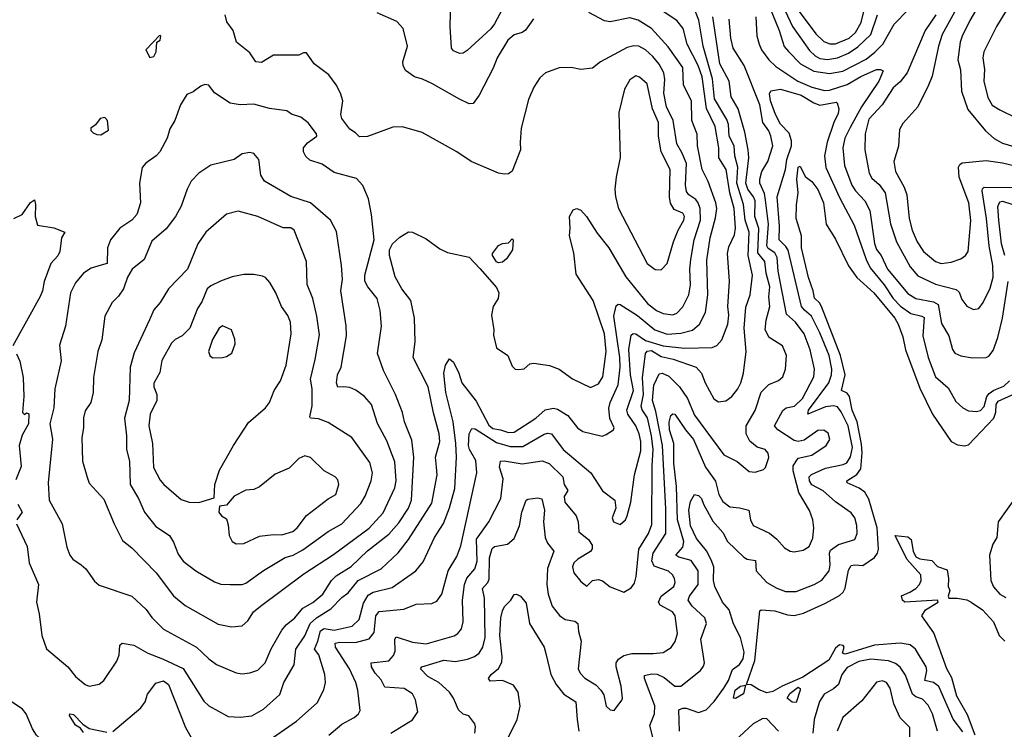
# Model space of a CAD drawing. Extents: x 1550320 to 1685906, y 509093 to 640511.
# Tile 403 of 532: x 1650540 to 1655567, y 572605 to 576230. Entities that reach past the tile are written whole.
import ezdxf

# ---------------------------------------------------------------- set-up
doc = ezdxf.new("R2010")
doc.units = 0

msp = doc.modelspace()

# ---------------------------------------------------------------- linework, layer by layer
at = {"layer": '0CON20XD'}
for points in [[(1655478.4, 576375), (1655390.9, 576225), (1655352, 576145), (1655342.2, 576115), (1655329.5, 576025), (1655343.6, 575973.6), (1655348.6, 575865), (1655381, 575771), (1655471.4, 575661.4), (1655515, 575623.8), (1655558.5, 575598.5), (1655615, 575582.6)], [(1653004.2, 576285.8), (1652965, 576209.2), (1652945, 576182.9), (1652825, 576072.5), (1652805, 576058), (1652785, 576057.5), (1652755, 576070), (1652744.3, 576085), (1652737.3, 576195), (1652740.6, 576335)], [(1654353.2, 576335), (1654416.9, 576175), (1654443, 576093), (1654465, 576067.5)], [(1654705.7, 576105.7), (1654775, 576134.8), (1654807.1, 576165), (1654836.7, 576215), (1654867.3, 576342.7)], [(1655348, 576335), (1655249.7, 576155), (1655231.1, 576095), (1655198.6, 575941.4), (1655180.6, 575895), (1655125.7, 575784.3), (1655049.7, 575700.3), (1655031.3, 575668.7), (1655026.1, 575583.9), (1655003.5, 575505), (1655012.3, 575455), (1655055.2, 575375.2), (1655068.8, 575335), (1655081.6, 575215), (1655097, 575155), (1655122.8, 575095), (1655155, 575046.2)], [(1655618.1, 576345), (1655526.7, 576195), (1655462, 576065), (1655456.7, 576035), (1655465.3, 575975.3), (1655462.6, 575915), (1655483, 575833), (1655505, 575793.8), (1655545, 575769.6), (1655628.3, 575728.3)], [(1652118.9, 572575), (1652185, 572631.2), (1652248, 572665), (1652270, 572685), (1652278.1, 572701.9), (1652266.9, 572805), (1652256.2, 572845), (1652223.4, 572913.4), (1652152.2, 573025), (1652151.1, 573045), (1652175, 573051.1), (1652255, 573049), (1652325, 573067.3), (1652349.5, 573100.5), (1652358, 573185), (1652375, 573206.3), (1652501.3, 573218.7), (1652565, 573243.8), (1652645, 573248.1), (1652669.6, 573260.4), (1652695, 573295.8), (1652727.6, 573415), (1652772, 573488), (1652793.1, 573543.1), (1652873.5, 573915), (1652868.4, 573978.4), (1652836, 574035), (1652831.7, 574055), (1652835.3, 574115), (1652847.6, 574142.4), (1652865, 574140.4), (1652975, 574069.8), (1653045, 574049.7), (1653109.4, 574050.6), (1653217.2, 574112.8), (1653235, 574118.1), (1653255, 574114.6), (1653315.6, 574035), (1653455.8, 573915.8), (1653515, 573824.2), (1653578, 573775), (1653582.9, 573735), (1653564.3, 573685), (1653571.2, 573665), (1653605, 573651.2), (1653633.8, 573675), (1653642, 573695), (1653660.9, 573765), (1653678.2, 573905), (1653711.5, 574028.5), (1653712.1, 574075), (1653702.5, 574115), (1653685.8, 574155), (1653645.6, 574215), (1653640.2, 574235), (1653673.6, 574335), (1653659.2, 574415), (1653650.2, 574545), (1653662, 574618), (1653673, 574627), (1653685, 574625.8), (1653735, 574591.5), (1653825, 574563.2), (1653935, 574551.2), (1654075.3, 574554.7), (1654099.4, 574565), (1654124.7, 574595.3), (1654154.8, 574675), (1654161.2, 574721.2), (1654155.7, 574765), (1654163.3, 574895), (1654153.1, 575035), (1654160.4, 575069.6), (1654189.9, 575130.1), (1654194.8, 575165.2), (1654187.6, 575265), (1654165.1, 575345), (1654146.5, 575465), (1654110.3, 575525), (1654110, 575575), (1654091, 575685), (1654046.1, 575776.1), (1654025, 575937.8), (1654004.1, 575995), (1653948.3, 576105), (1653927.8, 576185), (1653895, 576226.4), (1653815, 576278.4)], [(1652435, 572586.4), (1652546.2, 572653.8), (1652573.5, 572695), (1652560.4, 572755), (1652545, 572787.3), (1652503.5, 572813.5), (1652405, 572820), (1652385, 572858.5), (1652355, 572891.8), (1652336.4, 572925), (1652334.6, 572945.4), (1652424.2, 572955.8), (1652448.4, 572981.6), (1652456.7, 573005), (1652454.7, 573065.3), (1652461.8, 573078.2), (1652545, 573050.2), (1652615, 573041.8), (1652757.4, 573082.6), (1652777.8, 573095), (1652795, 573118.6), (1652804.7, 573155), (1652800, 573265), (1652811.4, 573345), (1652822.8, 573377.2), (1652863.3, 573425), (1652876.3, 573463.7), (1652873, 573577), (1652935.4, 573665), (1652995.8, 573785), (1653008.8, 573885), (1652989.2, 573945), (1652995, 573974.4), (1653013.8, 573976.2), (1653105, 573961.3), (1653207.3, 573977.3), (1653243, 573963), (1653313.2, 573895), (1653319.7, 573855), (1653339.1, 573825), (1653320.7, 573795), (1653323.1, 573765), (1653381.8, 573695), (1653390.8, 573665), (1653394.7, 573614.7), (1653444.6, 573575), (1653462, 573545), (1653462.4, 573527.6), (1653455, 573513.6), (1653388.9, 573475), (1653370, 573455), (1653362.5, 573435), (1653370, 573405), (1653405, 573360), (1653435, 573336.7), (1653464.3, 573365.7), (1653495, 573370), (1653515, 573364.3), (1653555, 573333.5), (1653625, 573306.2), (1653662.4, 573327.6), (1653678.3, 573351.7), (1653687.5, 573385), (1653701.7, 573525), (1653750.8, 573605), (1653767.8, 573652.2), (1653769.7, 573950.3), (1653773.8, 574035), (1653766.3, 574105), (1653745, 574196.2), (1653717.5, 574237.5), (1653712.4, 574255), (1653724.6, 574315), (1653720.3, 574399.7), (1653735.2, 574525), (1653744.1, 574535.9), (1653765, 574539.4), (1653815, 574509.7), (1653875.9, 574495.9), (1653994.4, 574455), (1654021.8, 574425), (1654040, 574375), (1654083.3, 574293.3), (1654108.4, 574278.4), (1654145, 574282.7), (1654176.5, 574305), (1654206.2, 574345), (1654222, 574375), (1654235.3, 574425), (1654248.4, 574535), (1654238.3, 574655), (1654247.8, 574762.2), (1654269.2, 574825), (1654281.3, 574925), (1654258.7, 575025), (1654263.7, 575145), (1654243.4, 575205), (1654235.4, 575285), (1654201.8, 575395), (1654205.8, 575475.8), (1654191.2, 575535), (1654187.3, 575585), (1654162.7, 575635), (1654158.3, 575695), (1654150.3, 575720.3), (1654087.6, 575825), (1654077.8, 575927.8), (1654029.6, 576095), (1654008, 576228), (1653981.6, 576291.6)], [(1654447.4, 576275), (1654485.2, 576195), (1654572, 576072), (1654601.2, 576045), (1654625, 576032.2), (1654665, 576027.2), (1654715, 576035.2), (1654771.5, 576058.5), (1654819.4, 576090.6), (1654885.4, 576154.6), (1654919.5, 576255)], [(1654465, 576067.5), (1654525.8, 576005), (1654595, 575966.2), (1654675, 575955.6), (1654743.1, 575966.9), (1654862.6, 576027.4), (1654906.6, 576063.4), (1654946.2, 576105), (1655005, 576207.1), (1655075, 576279)], [(1654509.5, 576285), (1654605, 576157.9), (1654645, 576118.1), (1654676.5, 576106.5), (1654705.7, 576105.7)], [(1651725, 572674.7), (1651785, 572708.2), (1651867.7, 572782.3), (1651888.9, 572845), (1651940.9, 572935), (1651950.2, 573015), (1651995, 573082.9), (1652023.7, 573146.3), (1652055.8, 573174.2), (1652129.3, 573220.7), (1652185, 573279.2), (1652216.9, 573303.1), (1652268, 573365), (1652384.8, 573425.2), (1652472.6, 573507.4), (1652525.5, 573574.5), (1652645, 573760), (1652671.1, 573905), (1652668.5, 573945), (1652663.3, 573995), (1652684.6, 574075), (1652680.8, 574115), (1652651.9, 574221.9), (1652625.2, 574355.2), (1652548.3, 574505), (1652559.4, 574585), (1652556.4, 574705), (1652537.8, 574795), (1652490.9, 574855), (1652456.4, 574916.4), (1652428.2, 575025), (1652427.5, 575055), (1652442.7, 575085), (1652481.5, 575118.5), (1652525, 575145.7), (1652545, 575144.3), (1652615, 575110), (1652685, 575058.6), (1652725, 575041.4), (1652835, 575016.7), (1652889.2, 574959.2), (1652975, 574862.5), (1652986.7, 574835), (1652983.3, 574805), (1652956.7, 574765), (1652949.3, 574720.7), (1652960, 574645), (1652958.3, 574618.3), (1652974.3, 574554.3), (1653032.5, 574515), (1653055, 574460), (1653070, 574445), (1653085, 574442.5), (1653115, 574446.7), (1653145, 574471.2), (1653164.2, 574475.8), (1653245, 574464.3), (1653295, 574444.3), (1653362.5, 574395), (1653455, 574350.9), (1653495, 574369.2), (1653516.7, 574405), (1653534.2, 574534.2), (1653525.9, 574625), (1653468, 574795), (1653380.8, 574930.8), (1653368.4, 575038.4), (1653346.9, 575125), (1653351.2, 575165), (1653347.5, 575225), (1653365, 575258.8), (1653385, 575266.2), (1653405, 575256.2), (1653434.3, 575224.3), (1653489.2, 575139.2), (1653547.3, 575065), (1653635, 574916.8), (1653745, 574779.6), (1653791.5, 574745), (1653825, 574729.7), (1653875, 574723.1), (1653895, 574730), (1653925, 574763.3), (1653956, 574824), (1653964.4, 574875), (1653961.1, 574955), (1653966.9, 575005), (1653983.9, 575105), (1654016.2, 575205), (1654013.5, 575265), (1654004.8, 575294.8), (1653991.9, 575311.9), (1653955.7, 575335.7), (1653945, 575352.9), (1653940, 575385), (1653944.4, 575495), (1653921.2, 575551.2), (1653894.8, 575595), (1653876.3, 575715), (1653842.7, 575785), (1653829.3, 575855), (1653834, 575925), (1653828.5, 575958.5), (1653805, 576002.5), (1653772.6, 576042.6), (1653735, 576075.4), (1653701.2, 576095), (1653675, 576096.8), (1653642.2, 576087.8), (1653505.8, 576014.2), (1653465, 575982), (1653405, 575976), (1653355, 575985.8), (1653295, 575984.2), (1653225, 575959.2), (1653195, 575932), (1653164.6, 575885.4), (1653137.9, 575822.1), (1653100, 575675), (1653096, 575605), (1653096.7, 575565), (1653053.6, 575456.4), (1653035, 575442.5), (1653015, 575440), (1652985, 575446.7), (1652845.5, 575505.5), (1652771.2, 575555), (1652595, 575653.3), (1652495, 575682.5), (1652445, 575680), (1652315, 575633.3), (1652275, 575630.8), (1652255, 575652.5), (1652225, 575670.8), (1652184.1, 575725), (1652179.7, 575745), (1652190, 575815), (1652177.9, 575855), (1652156.4, 575896.4), (1652117.6, 575947.6), (1652043.1, 576005), (1652005, 576061.2), (1651989.5, 576060.5), (1651965, 576048), (1651835, 576047.8), (1651775, 576011.5), (1651745, 576014.3), (1651715, 576060), (1651646.9, 576115), (1651629.1, 576175), (1651598, 576218), (1651589.5, 576255)], [(1651790.8, 572535), (1651953.7, 572646.4), (1652059.5, 572740.5), (1652093.3, 572806.7), (1652101.2, 572845), (1652097.7, 572885), (1652066.7, 572985), (1652045.3, 573015), (1652062.2, 573055), (1652075, 573108.2), (1652095, 573120.9), (1652145, 573110.9), (1652237.2, 573132.8), (1652273.1, 573166.9), (1652295, 573250), (1652319, 573291), (1652345, 573305.3), (1652441.2, 573328.8), (1652538.3, 573398.3), (1652562.2, 573415), (1652599.7, 573460.3), (1652657.7, 573585), (1652703.8, 573656.2), (1652735, 573735.7), (1652762.2, 573835), (1652770.9, 573995), (1652767.4, 574065), (1652752.6, 574175), (1652715.7, 574325), (1652706.2, 574425), (1652714.5, 574465.5), (1652735, 574497.5), (1652755, 574480.8), (1652782.1, 574425), (1652797.5, 574375), (1652871.4, 574281.4), (1652935, 574158.8), (1652955, 574141.9), (1652995, 574134.8), (1653035, 574122.1), (1653065, 574123.5), (1653174.4, 574195), (1653222.9, 574237.1), (1653265, 574245.3), (1653285, 574241.3), (1653338.8, 574208.8), (1653387.5, 574145), (1653415, 574126.2), (1653513.2, 574103.2), (1653535, 574111.4), (1653571.2, 574135), (1653575.7, 574145), (1653552.7, 574192.7), (1653548.1, 574245), (1653555.3, 574275), (1653595.2, 574364.8), (1653605.4, 574454.6), (1653603.7, 574505), (1653574.1, 574715), (1653585, 574768.8), (1653595, 574777.5), (1653605, 574775.6), (1653695, 574718.4), (1653782.5, 574645), (1653845, 574622.9), (1653915, 574629.2), (1653975, 574644.7), (1654010, 574675), (1654040.9, 574735), (1654054.2, 574825), (1654047.8, 575002.2), (1654065.2, 575115), (1654092.6, 575217.4), (1654099.2, 575265), (1654094.7, 575295), (1654055, 575402.9), (1654024.4, 575465), (1654000.7, 575585), (1653998.2, 575645), (1653971.2, 575715), (1653970.7, 575815), (1653929.7, 575895), (1653925.2, 575985), (1653851.3, 576091.3), (1653765.2, 576185.2), (1653697.7, 576227.7), (1653655, 576239.2), (1653555, 576218.2), (1653525, 576223.5), (1653446.5, 576266.5)], [(1653163.3, 576235), (1653123.1, 576176.9), (1653105.3, 576164.7), (1653065, 576152.7), (1653032, 576125), (1652978.2, 576035), (1652957.8, 575982.3), (1652885.3, 575844.7), (1652855, 575801.4), (1652835, 575800), (1652785, 575823.3), (1652644.5, 575904.5), (1652596.7, 575926.7), (1652555, 575937.3), (1652509.9, 575969.9), (1652497.5, 575995), (1652496.4, 576015), (1652520, 576095), (1652497.9, 576185), (1652465, 576220), (1652365.6, 576265.6)], [(1652864.3, 572585), (1652868, 572618), (1652863.6, 572633.6), (1652833.8, 572673.8), (1652805, 572682.9), (1652780.5, 572705), (1652755.4, 572765), (1652734.7, 572795), (1652679.7, 572845), (1652623.2, 572875), (1652586, 572915), (1652592.5, 572925), (1652705, 572958), (1652765, 572950.8), (1652825.6, 572964.4), (1652862.6, 572977.4), (1652885.5, 572995), (1652905.3, 573025), (1652916, 573075), (1652913.1, 573275), (1652902.2, 573325), (1652930.6, 573355), (1652937.3, 573372.7), (1652938.3, 573481.7), (1652951.6, 573528.4), (1652965, 573539.6), (1653029.9, 573550.1), (1653065, 573580), (1653091.8, 573645), (1653104.5, 573715), (1653125.8, 573775), (1653135, 573781.1), (1653185, 573787.5), (1653205, 573782), (1653220.2, 573725), (1653214.7, 573665), (1653223.7, 573585), (1653235, 573556.5), (1653267.7, 573515), (1653234.1, 573425.9), (1653231.4, 573345), (1653238.4, 573295), (1653258.8, 573235), (1653296, 573186), (1653325, 573166.4), (1653375, 573157.5), (1653389.5, 573145), (1653392.7, 573105), (1653406.5, 573055), (1653391.1, 572915), (1653401.7, 572891.7), (1653426.1, 572866.1), (1653481.7, 572831.7), (1653507.5, 572805), (1653522.1, 572782.1), (1653535, 572723.3), (1653555, 572704), (1653575, 572701.2), (1653615, 572753.8), (1653616.9, 572765), (1653611.5, 572825), (1653585.4, 572925), (1653585.5, 572945), (1653596.6, 572963.4), (1653625, 572983.1), (1653665, 572992.5), (1653775, 572991.9), (1653825, 572998), (1653866.7, 573023.3), (1653886.6, 573053.4), (1653897.7, 573095), (1653886.7, 573185), (1653872.5, 573205), (1653809.6, 573239.6), (1653800.7, 573255), (1653815, 573286.1), (1653880, 573335), (1653886.9, 573355), (1653883.8, 573375), (1653872.7, 573395), (1653852.3, 573412.3), (1653779.4, 573439.4), (1653766.7, 573465), (1653774.8, 573505), (1653839.7, 573605), (1653838.5, 573731.5), (1653822.4, 574055), (1653788.1, 574228.1), (1653771.2, 574285), (1653777.6, 574362.4), (1653805, 574420.6), (1653820, 574425), (1653855, 574409.6), (1653908.4, 574355), (1653949.5, 574295), (1653985, 574209.2), (1654135, 574006.9), (1654203.6, 573973.6), (1654265, 573922), (1654295, 573919.4), (1654338.3, 573931.7), (1654347.9, 573942.1), (1654365.6, 573994.4), (1654362, 574015), (1654346.2, 574035), (1654305, 574047.1), (1654267.3, 574077.3), (1654248.5, 574115), (1654249.6, 574155), (1654295, 574232.9), (1654325, 574326.9), (1654365, 574366.9), (1654415, 574387.1), (1654436.2, 574405), (1654449.5, 574445), (1654454.5, 574514.5), (1654433.9, 574563.9), (1654366.9, 574606.9), (1654346.8, 574645), (1654350.5, 574695), (1654369.5, 574765), (1654365.6, 574815), (1654370.7, 574865), (1654351.5, 574935), (1654343.8, 574995), (1654309.2, 575039.2), (1654313.9, 575163.9), (1654293.3, 575225), (1654294.8, 575305), (1654287.1, 575325), (1654257.3, 575365), (1654247.4, 575395), (1654263.4, 575525), (1654258.6, 575565), (1654241.7, 575655), (1654207.5, 575775), (1654173.1, 575835), (1654162.2, 575915), (1654114.1, 576005), (1654078.8, 576245)], [(1653939.7, 574135), (1653981, 574085), (1654041, 573945), (1654093.3, 573873.3), (1654109.4, 573805), (1654129.5, 573769.5), (1654165, 573741.5), (1654215, 573737.3), (1654262.5, 573725), (1654270.8, 573675), (1654285, 573646), (1654367.8, 573607.8), (1654406.1, 573576.1), (1654445, 573531.4), (1654474.5, 573514.5), (1654495, 573511.5), (1654539.8, 573520.2), (1654570.3, 573539.7), (1654588.7, 573581.3), (1654594.7, 573635), (1654589.7, 573675), (1654573.3, 573723.3), (1654518.2, 573815), (1654488.3, 573925), (1654489.7, 573950.3), (1654515, 573989.6), (1654585, 574005.5), (1654657.8, 574055), (1654675.5, 574085), (1654667.4, 574117.4), (1654645, 574133.5), (1654615, 574131.2), (1654545, 574082.7), (1654515, 574074.5), (1654495, 574080), (1654410.9, 574135), (1654393.8, 574155), (1654435.6, 574234.4), (1654453.5, 574246.5), (1654496.4, 574255), (1654537.5, 574295), (1654594.7, 574405), (1654598.6, 574445), (1654576.6, 574543.4), (1654545.2, 574625.2), (1654500.3, 574685), (1654455.3, 574725), (1654413.2, 574945), (1654407, 575015), (1654395, 575038.6), (1654361.7, 575061.7), (1654353.9, 575073.9), (1654363.1, 575185), (1654347.9, 575307.9), (1654342.8, 575342.8), (1654319.5, 575395), (1654319, 575415), (1654328.8, 575455), (1654360, 575505), (1654384.5, 575585), (1654375.3, 575635), (1654365, 575661.5), (1654334.3, 575704.3), (1654319.5, 575795), (1654238.9, 575995), (1654182.6, 576085), (1654170.9, 576135), (1654162.9, 576232.9)], [(1654298, 576245), (1654303.5, 576146.5), (1654315, 576104), (1654327.1, 576075), (1654365, 576025.3), (1654401.2, 575991.2), (1654513.1, 575915), (1654585, 575884.8), (1654648.5, 575868.5), (1654675, 575870.5), (1654765, 575898.1), (1654835, 575939.9), (1654915, 575975.6), (1654935.7, 575975.7), (1654948.1, 575968.1), (1654927.3, 575915), (1654837.3, 575785), (1654780.2, 575679.8), (1654753.3, 575625), (1654743.4, 575575), (1654750.8, 575485), (1654789, 575385), (1654806.7, 575355), (1654855, 575304.5), (1654880.5, 575255), (1654905, 575086.2), (1654915, 575056.2), (1654938.2, 575025), (1654971.1, 574955), (1655075, 574830.6), (1655115, 574805.2), (1655205, 574787.9), (1655230, 574775), (1655247.2, 574677.2), (1655283.8, 574615), (1655302.5, 574545), (1655315, 574527.1), (1655345, 574512.7), (1655405, 574502.9), (1655475, 574504), (1655488.3, 574511.7), (1655510.3, 574539.7), (1655533.6, 574606.4), (1655557.1, 574705), (1655586.6, 574893.4)], [(1655217.1, 576255), (1655163.1, 576175), (1655071.1, 575958.9), (1655035, 575913.2), (1654999.1, 575880.9), (1654943.1, 575795), (1654875, 575722.1), (1654856.8, 575646.8), (1654854.5, 575565), (1654876.6, 575446.6), (1654890.2, 575420.2), (1654927.7, 575387.7), (1654958.4, 575345), (1654986.5, 575186.5), (1655016.7, 575095), (1655086.7, 574966.7), (1655125, 574920.8), (1655215, 574879.4), (1655321.8, 574851.8), (1655337.3, 574837.3), (1655350, 574800), (1655376.6, 574766.6), (1655410.3, 574750.3), (1655437.5, 574755), (1655460, 574785), (1655495, 574858.1), (1655510.7, 574915), (1655509.1, 574975), (1655489.7, 575075), (1655476, 575214), (1655454.7, 575355), (1655455, 575365.8), (1655464.2, 575375), (1655725, 575372.2)], [(1651205, 576037.5), (1651225, 576042.5), (1651237.5, 576065), (1651240, 576115), (1651257.5, 576125), (1651260, 576145), (1651255, 576150), (1651183.3, 576075), (1651205, 576037.5)], [(1653815, 574952.2), (1653845.3, 574985), (1653878.9, 575095), (1653902.5, 575155), (1653931.6, 575205), (1653934.7, 575225), (1653925, 575240.9), (1653881.1, 575261.1), (1653862.4, 575292.4), (1653857.8, 575325), (1653861.1, 575465), (1653815.8, 575555), (1653801, 575635), (1653801.1, 575705), (1653771.6, 575775), (1653742.9, 575902.9), (1653705, 575936.7), (1653685, 575943.5), (1653655, 575923.1), (1653628.5, 575875), (1653599.2, 575755), (1653606.3, 575526.3), (1653585.5, 575425), (1653578.9, 575365), (1653582.2, 575325), (1653597.5, 575265), (1653744.4, 574985), (1653783.9, 574953.9), (1653815, 574952.2)], [(1651675, 572889.2), (1651715, 572894.2), (1651755, 572907.5), (1651792.7, 572945), (1651823.8, 573016.2), (1651878.4, 573111.6), (1651901, 573139), (1651945, 573175.4), (1651986.2, 573223.8), (1652037.4, 573252.6), (1652087.7, 573295), (1652132.7, 573365), (1652155, 573388.9), (1652232.7, 573437.3), (1652315, 573516.4), (1652425, 573602), (1652475, 573660.4), (1652524.7, 573735), (1652540, 573775), (1652551.6, 573995), (1652541.8, 574081.8), (1652504.6, 574175), (1652493.9, 574223.9), (1652458.9, 574315), (1652397.5, 574437.5), (1652366.7, 574525), (1652386.5, 574665), (1652381.2, 574745), (1652364.7, 574805), (1652316.7, 574865), (1652302.2, 574895), (1652302.7, 574925), (1652349.2, 575105), (1652336.2, 575235), (1652320.6, 575315), (1652292.7, 575382.7), (1652259.4, 575419.4), (1652145, 575449.4), (1652085, 575492.2), (1652021.5, 575511.5), (1652000.6, 575530.6), (1651988.6, 575555), (1651989.2, 575575), (1652008.7, 575601.3), (1652056.7, 575635), (1652056.1, 575646.1), (1652013, 575703), (1651975, 575731.2), (1651927, 575747), (1651904.2, 575764.2), (1651815, 575775.8), (1651735, 575797.8), (1651665, 575794.3), (1651615, 575804), (1651535, 575856.7), (1651505, 575896.2), (1651485, 575898.8), (1651465, 575890), (1651425, 575860.8), (1651393, 575847), (1651361.2, 575795), (1651332, 575715), (1651307.2, 575672.8), (1651292.5, 575625), (1651254.7, 575555.3), (1651236.9, 575535), (1651183.6, 575496.4), (1651165.7, 575474.3), (1651151.9, 575395), (1651157.1, 575295), (1651138.1, 575235), (1651113.1, 575205), (1651051.4, 575165), (1651004.4, 575105), (1650988.2, 575065), (1650986.9, 574985), (1650955.5, 574975.5), (1650905, 574960.9), (1650865, 574934.6), (1650824.6, 574885), (1650798.5, 574835), (1650773.8, 574665), (1650742.8, 574567.3), (1650751.8, 574488.2), (1650718.6, 574345), (1650715, 574247.5), (1650694.4, 574165), (1650706.6, 574086.6), (1650686, 573865), (1650690, 573775), (1650757.1, 573655), (1650781.4, 573535), (1650795.5, 573495.5), (1650812, 573475), (1650853.8, 573445), (1650878, 573425), (1650922.1, 573362.1), (1650945, 573341.2), (1651112, 573285), (1651185, 573217.8), (1651215, 573176.7), (1651275, 573116.5), (1651441.9, 573025), (1651505.7, 572965), (1651545, 572936.7), (1651645, 572894.3), (1651675, 572889.2)], [(1653909.2, 572595), (1653905.7, 572705), (1653925, 572713.3), (1653942.9, 572712.9), (1654005, 572690.4), (1654045, 572705.4), (1654085, 572747.6), (1654135, 572815.8), (1654159.5, 572855), (1654180, 572910), (1654215, 572936.6), (1654234, 572965), (1654238.7, 572998.7), (1654220, 573075), (1654184.4, 573144.4), (1654161.5, 573215), (1654128, 573255), (1654089.1, 573335), (1654083.1, 573365), (1654083.3, 573435), (1654070.6, 573470.6), (1654046.2, 573516.2), (1653995, 573579.5), (1653964.1, 573645), (1653956.7, 573725), (1653965, 573768.8), (1653985, 573803.8), (1654005, 573799.4), (1654021.2, 573785), (1654030.7, 573755), (1654078.5, 573668.5), (1654129.9, 573609.9), (1654153.8, 573565), (1654236.8, 573485), (1654255, 573474.8), (1654296.7, 573466.7), (1654300.8, 573415), (1654353.9, 573355), (1654405, 573326.2), (1654449.5, 573309.5), (1654505, 573309.6), (1654597.1, 573345), (1654635, 573367.7), (1654672.2, 573415), (1654677.4, 573445), (1654674.7, 573505), (1654680.2, 573519.8), (1654721, 573549), (1654803.3, 573575), (1654815.3, 573605), (1654815, 573646.7), (1654804.5, 573685), (1654785, 573711.1), (1654705, 573767.3), (1654642.8, 573822.8), (1654585, 573854.3), (1654572.5, 573875), (1654571.1, 573895), (1654582.9, 573907.1), (1654655, 573938.4), (1654745, 573957.5), (1654763.2, 573966.8), (1654782.4, 573997.6), (1654792.8, 574045), (1654769.7, 574155), (1654735, 574226.9), (1654715, 574252.4), (1654695, 574256.9), (1654655, 574252.5), (1654564, 574215), (1654568, 574235), (1654671.5, 574375), (1654684.4, 574415), (1654686.6, 574445), (1654673.1, 574515), (1654625, 574630.8), (1654583, 574715), (1654546.4, 574746.4), (1654530.8, 574765), (1654462.9, 575053), (1654452.1, 575072.1), (1654417, 575105), (1654418.6, 575175), (1654408, 575325), (1654449.7, 575465), (1654456, 575515), (1654481, 575585), (1654480.2, 575610.2), (1654469.5, 575649.5), (1654425, 575696.1), (1654398.9, 575745), (1654372.9, 575815), (1654368.1, 575851.9), (1654375, 575866.7), (1654424.4, 575875.6), (1654530.4, 575845), (1654595, 575804.8), (1654625, 575792.9), (1654708.2, 575808.2), (1654714.3, 575804.3), (1654721.4, 575775), (1654718.9, 575751.1), (1654696.1, 575703.9), (1654662.7, 575605), (1654648.7, 575535), (1654656.6, 575475), (1654725, 575322.2), (1654801.1, 575181.1), (1654862, 575005), (1654882.2, 574962.2), (1654954.2, 574875.8), (1655000, 574805), (1655036.9, 574766.9), (1655089.4, 574729.4), (1655146.2, 574716.1), (1655158.1, 574708.1), (1655150.5, 574615), (1655178.1, 574505), (1655215.7, 574405.7), (1655280.1, 574350.1), (1655320.2, 574280.2), (1655355, 574247.1), (1655385, 574232.2), (1655425, 574228.9), (1655445, 574234.5), (1655465, 574253.5), (1655478.4, 574305), (1655489.1, 574320.9), (1655513.1, 574336.9), (1655565, 574357.3), (1655593, 574385)], [(1650955, 575642.5), (1650992.5, 575665), (1650987.5, 575715), (1650975, 575730), (1650950, 575725), (1650926.4, 575693.6), (1650903.3, 575675), (1650903.9, 575663.9), (1650915, 575652.5), (1650933, 575643), (1650955, 575642.5)], [(1651621.7, 573128.3), (1651675, 573134.4), (1651705, 573159.4), (1651734.4, 573205), (1651768.9, 573235), (1651990.9, 573399.1), (1652141.5, 573498.5), (1652325, 573633.2), (1652395, 573711.8), (1652455, 573839.2), (1652462.2, 573875), (1652455, 573971.2), (1652415, 574078.6), (1652367.1, 574167.1), (1652336.8, 574265), (1652300.6, 574305), (1652256.7, 574336.7), (1652225, 574351.3), (1652194.7, 574355.3), (1652165, 574353.3), (1652156.8, 574375), (1652162.1, 574415), (1652180.6, 574455), (1652208.5, 574615), (1652206.5, 574666.5), (1652180.4, 574845), (1652187.8, 574905), (1652183.5, 574975), (1652157.9, 575147.9), (1652127.5, 575205), (1652025, 575294.4), (1651925, 575326.1), (1651789.4, 575405), (1651771.8, 575435), (1651760.6, 575515), (1651735, 575545.6), (1651715, 575550.6), (1651675, 575544.4), (1651635, 575515.7), (1651515, 575487.5), (1651484.4, 575465.6), (1651455, 575446), (1651415.8, 575405), (1651394.3, 575365), (1651365, 575278), (1651334.7, 575225.3), (1651288.3, 575161.7), (1651215, 575098.6), (1651175.7, 575004.3), (1651113.5, 574955), (1651090, 574915), (1651069.1, 574855), (1651045, 574818), (1651012.9, 574785), (1650975, 574716.2), (1650958.5, 574595), (1650939.5, 574535), (1650917.4, 574402.6), (1650914.5, 574325), (1650902.5, 574275), (1650875, 574232.5), (1650866.1, 574196.1), (1650865.7, 574145), (1650856.4, 574095), (1650860, 573975), (1650882.2, 573897.8), (1650895, 573862), (1650970, 573780), (1651021.5, 573655), (1651065, 573570), (1651111.7, 573531.7), (1651236.7, 573405), (1651325, 573287.5), (1651385, 573238.5), (1651552.6, 573142.6), (1651621.7, 573128.3)], [(1654506.4, 575283.6), (1654514.3, 575345), (1654508, 575415), (1654515, 575476.7), (1654525, 575481.2), (1654549.7, 575429.7), (1654585, 575403.8), (1654615, 575362.9), (1654644.1, 575294.1), (1654657.3, 575185), (1654705, 575109.2), (1654771.8, 574971.8), (1654813.7, 574913.7), (1654901, 574835), (1655007.8, 574705), (1655025.8, 574675), (1655049.4, 574609.4), (1655063.4, 574543.4), (1655135, 574346.9), (1655200, 574215), (1655295, 574074.5), (1655328.1, 574058.1), (1655363.9, 574053.9), (1655385, 574058.8), (1655513.9, 574195), (1655523.6, 574225), (1655524.9, 574265), (1655535, 574281.9), (1655606.6, 574313.4)], [(1655155, 575046.2), (1655215, 574995.4), (1655245, 574985.3), (1655295, 574991.2), (1655345, 575008.5), (1655369.2, 575025), (1655381.9, 575045), (1655396.3, 575203.7), (1655385.7, 575295), (1655336.2, 575425), (1655333.1, 575476.9), (1655339.3, 575490.7), (1655351.5, 575498.5), (1655475, 575510.3), (1655558.6, 575498.6), (1655671.2, 575471.2)], [(1650510, 575215), (1650552.5, 575235), (1650595, 575296.7), (1650615, 575310), (1650620.8, 575285), (1650619.2, 575225), (1650630.7, 575180.7), (1650715, 575166.7), (1650770, 575145), (1650753.9, 575116.1), (1650745.7, 575045), (1650735, 575024), (1650698.6, 574985), (1650665, 574892.5), (1650656.9, 574845), (1650645, 574816.2), (1650504.4, 574564.4)], [(1655355, 572592.2), (1655306.4, 572656.4), (1655233.3, 572823.3), (1655205.6, 572845), (1655161.9, 572855), (1655172.2, 572905), (1655168.9, 572925), (1655113.5, 573015), (1655087, 573037), (1655035, 573044.7), (1654905, 573035.2), (1654755, 572989.2), (1654741.2, 572995), (1654749.2, 573025), (1654745, 573033.3), (1654725, 573037.5), (1654705, 573019.4), (1654671.8, 572958.2), (1654538, 572872), (1654433.1, 572825), (1654385, 572798.9), (1654355, 572791.2), (1654315, 572806.7), (1654275, 572833.2), (1654250, 572835), (1654294.1, 572955.9), (1654318.8, 573211.2), (1654325, 573216), (1654395, 573211.1), (1654460.4, 573190.4), (1654495, 573186.6), (1654542, 573198), (1654655, 573249.4), (1654725, 573288.6), (1654745, 573306.2), (1654754.1, 573325.9), (1654771.3, 573418.7), (1654785, 573442.2), (1654803.9, 573446.1), (1654845, 573441.2), (1654905, 573482.7), (1654919.7, 573505), (1654924, 573525), (1654918.1, 573635), (1654875, 573780), (1654855, 573816.8), (1654826.6, 573836.6), (1654765.5, 573865), (1654763.3, 573875), (1654814, 573906), (1654834, 573935), (1654842, 574018), (1654838.5, 574061.5), (1654816.6, 574175), (1654790.4, 574235), (1654775.9, 574305), (1654765, 574321.6), (1654736.4, 574336.4), (1654754, 574415), (1654731.3, 574515), (1654634.1, 574764.1), (1654623.7, 574783.7), (1654597.2, 574807.2), (1654591, 574845), (1654566.7, 574913.3), (1654531.7, 575065), (1654532.2, 575125), (1654503.8, 575215), (1654506.4, 575283.6)], [(1655569.6, 575025), (1655552, 575085), (1655539, 575205), (1655534.4, 575275), (1655545, 575300), (1655557.8, 575302.2), (1655605, 575287.9)], [(1651615, 573344.4), (1651675, 573345.7), (1651695, 573352.5), (1651784.1, 573415.9), (1651895, 573482.7), (1651935.8, 573494.2), (1651985, 573522), (1652115.6, 573615), (1652185, 573655.4), (1652281.3, 573758.7), (1652303.4, 573796.6), (1652334.7, 573875), (1652340.8, 573915), (1652328.1, 573968.1), (1652236.4, 574096.4), (1652115, 574172.9), (1652065, 574191.1), (1652025, 574194.4), (1652020.5, 574200.5), (1652032.6, 574257.4), (1652032.5, 574345), (1652024.5, 574394.5), (1652048.5, 574495), (1652070.6, 574619.4), (1652056.9, 574715), (1652036.2, 574806.2), (1652007.3, 574877.3), (1652003.8, 574995), (1651941.9, 575155), (1651925, 575166.5), (1651885, 575167.5), (1651755, 575224.5), (1651655, 575252), (1651595, 575236.2), (1651490, 575145), (1651450, 575085), (1651397.5, 574955), (1651300.4, 574855), (1651256.9, 574785), (1651225, 574747.5), (1651202.4, 574697.6), (1651125, 574528.8), (1651104.7, 574455.3), (1651099.4, 574285), (1651074.6, 574195), (1651085.3, 574105), (1651085.3, 574034.7), (1651100.8, 573975), (1651103.9, 573855), (1651145.8, 573785), (1651176.9, 573715), (1651235, 573640.9), (1651304.4, 573595), (1651325, 573561.2), (1651349.2, 573499.2), (1651375, 573464.4), (1651440, 573415), (1651535, 573358.1), (1651566.6, 573346.6), (1651615, 573344.4)], [(1652985, 574987.5), (1652973.6, 574993.6), (1652953.3, 575025), (1652953.8, 575035), (1652985, 575076.7), (1653005, 575086.7), (1653035, 575090), (1653055, 575110), (1653060, 575105), (1653056.7, 575055), (1653025, 575007.5), (1653005, 574991.2), (1652985, 574987.5)], [(1651455, 573764.3), (1651533, 573787), (1651535.7, 573855), (1651560.3, 573929.7), (1651631.2, 574055), (1651708.3, 574171.7), (1651795, 574247.5), (1651815, 574274), (1651839.1, 574335), (1651871.5, 574385), (1651900, 574465), (1651925.4, 574625.4), (1651922.1, 574685), (1651909.3, 574719.3), (1651876.4, 574765), (1651848.2, 574835), (1651817.5, 574887.5), (1651795, 574912.5), (1651779.7, 574919.7), (1651735, 574927.5), (1651685, 574927.5), (1651625, 574915.6), (1651565, 574894.6), (1651515, 574871.2), (1651497.9, 574855), (1651469.5, 574789.5), (1651447.8, 574755), (1651408.6, 574655), (1651370, 574615), (1651333.9, 574596.1), (1651315, 574577.1), (1651265, 574489.4), (1651255, 574428), (1651224.1, 574374.1), (1651224.4, 574355), (1651240.4, 574315), (1651240, 574285), (1651205.7, 574215), (1651200, 574155), (1651217.9, 574065), (1651222.6, 573942.6), (1651257.9, 573877.9), (1651276, 573855), (1651365, 573779.2), (1651405.7, 573765.7), (1651455, 573764.3)], [(1651525, 574502.5), (1651575, 574504), (1651595, 574508.8), (1651622.7, 574527.3), (1651640, 574575), (1651638.3, 574598.3), (1651620.6, 574645), (1651575, 574666.2), (1651558.9, 574655), (1651525, 574595.8), (1651504.1, 574535), (1651511.1, 574515), (1651525, 574502.5)], [(1650523.6, 574523.6), (1650540, 574485), (1650557, 574403), (1650561.2, 574305), (1650553.6, 574223.6), (1650565, 574212.5), (1650575, 574222.5), (1650585.8, 574215.8), (1650585.3, 574165), (1650552.5, 574107.5), (1650537.8, 574055), (1650547.2, 573947.2), (1650520.8, 573879.2)], [(1653777.3, 572545), (1653757.6, 572625), (1653780.3, 572685), (1653783.3, 572725), (1653729.2, 572865), (1653730.7, 572879.3), (1653765, 572889.5), (1653795, 572886.3), (1653830.2, 572870.2), (1653885, 572826.4), (1653916.2, 572826.2), (1654016.2, 572905), (1654032.1, 572927.9), (1654035.6, 572945.6), (1654018.1, 573065), (1654046.2, 573145), (1654038.5, 573175), (1653973.2, 573235), (1653953.4, 573265), (1653960, 573285), (1654004.8, 573345), (1654004.2, 573415), (1653967.9, 573467.9), (1653905.8, 573485), (1653889.2, 573495), (1653925.1, 573534.9), (1653930.2, 573565), (1653899.3, 573675), (1653893.7, 573845), (1653880, 573965), (1653879.4, 574065), (1653858.1, 574135), (1653856, 574174), (1653865, 574208.8), (1653875, 574217.1), (1653885, 574215.7), (1653939.7, 574135)], [(1651645, 573553.2), (1651685, 573554.2), (1651765, 573592.2), (1651835, 573600.9), (1651877.9, 573597.9), (1651935, 573616.4), (1651956.8, 573635), (1652005, 573696.9), (1652115, 573782.5), (1652153.3, 573805), (1652170, 573855), (1652165, 573880), (1652150, 573895), (1652095, 573926), (1652025, 573994.3), (1651995, 574002.2), (1651965, 573988.1), (1651915, 573939.5), (1651845, 573908.9), (1651765, 573843.1), (1651735, 573830.8), (1651695, 573826), (1651635, 573796.2), (1651595, 573750), (1651560, 573745), (1651557.5, 573715), (1651570, 573695), (1651595, 573680), (1651605, 573650), (1651609.4, 573595), (1651624.7, 573564.7), (1651645, 573553.2)], [(1655628.2, 573795), (1655535.9, 573665), (1655528.4, 573585), (1655508.9, 573551.1), (1655491.2, 573495), (1655497.5, 573365), (1655512.4, 573332.4), (1655545, 573296.1), (1655575, 573278.6)], [(1650531.2, 573755), (1650552.9, 573715), (1650525, 573676)], [(1650523.6, 573655), (1650578.8, 573538.8), (1650587.5, 573455), (1650635.6, 573345), (1650625.7, 573255), (1650640, 573195), (1650652.2, 573085), (1650676.3, 573016.3), (1650785, 572924.2), (1650824.7, 572874.7), (1650875, 572834.3), (1650895, 572825.8), (1650945, 572835.8), (1650969.2, 572855), (1651036.3, 572953.7), (1651047.5, 572985), (1651051.4, 573035), (1651062.5, 573045), (1651123.3, 573035), (1651194, 572995), (1651269.4, 572965), (1651375.2, 572915.2), (1651479.6, 572749.6), (1651505, 572724.4), (1651605, 572671.4), (1651665, 572667.3), (1651725, 572674.7)], [(1655417.5, 572575), (1655379.3, 572679.3), (1655324, 572775), (1655298.4, 572868.4), (1655274.3, 572915), (1655208.1, 573098.1), (1655146, 573185), (1655164.6, 573215.4), (1655228.8, 573255), (1655226.2, 573265), (1655060, 573255), (1655047.5, 573265), (1655043, 573287), (1655085, 573305.8), (1655115, 573324.3), (1655133.5, 573345), (1655141.8, 573365), (1655141.5, 573395), (1655068.6, 573475), (1655010, 573595), (1655075, 573588.8), (1655091.2, 573575), (1655102, 573515), (1655115, 573486.7), (1655135.9, 573475.9), (1655197, 573467), (1655226.4, 573436.4), (1655275, 573420), (1655282.5, 573375), (1655280, 573335), (1655288.8, 573315), (1655280, 573285), (1655283.3, 573275), (1655325.9, 573275.9), (1655375, 573266.2), (1655397.5, 573255), (1655455, 573216.2), (1655512.5, 573155), (1655541.2, 573085), (1655570, 573055)], [(1653032, 572558), (1653080.7, 572655), (1653096, 572724), (1653085.8, 572795), (1653061.1, 572831.1), (1653005, 572854.6), (1652941.7, 572851.7), (1652934.2, 572864.2), (1652947.5, 572885), (1652984.2, 572915.8), (1653001.3, 572948.7), (1653003.9, 572975), (1652992.2, 573085), (1652996.2, 573175), (1653005, 573211.2), (1653015, 573232.5), (1653048, 573265), (1653065, 573293.3), (1653076.1, 573296.1), (1653097.5, 573285), (1653125, 573250), (1653142.5, 573145), (1653217.8, 573025), (1653226.8, 572993.2), (1653251.2, 572885), (1653278.3, 572835), (1653318.4, 572785), (1653380, 572745), (1653386.3, 572655), (1653395.3, 572595)], [(1655226.2, 572595), (1655201, 572685), (1655178.8, 572728.8), (1655149, 572759), (1655115, 572770.8), (1655099, 572785), (1655061.8, 572881.8), (1655035, 572922), (1655011, 572941), (1654975, 572955.2), (1654885, 572963.1), (1654825, 572952.4), (1654765, 572920.3), (1654737.1, 572885), (1654720.9, 572835), (1654695, 572811.8), (1654647.8, 572785), (1654623, 572747), (1654596.4, 572655), (1654590, 572585)], [(1651015, 572593.8), (1651158.6, 572715), (1651181.4, 572745), (1651192.2, 572785), (1651235, 572841.4), (1651275, 572853.1), (1651298.9, 572835), (1651387.2, 572615), (1651422.1, 572552.1)], [(1655085.4, 572525.4), (1655085.6, 572615), (1655035, 572664), (1655002.7, 572735), (1654984.6, 572815), (1654965, 572844.4), (1654945, 572852.7), (1654914.7, 572845.3), (1654839.4, 572750.6), (1654743.5, 572665), (1654712.9, 572595)], [(1654195, 572762.5), (1654184.2, 572765), (1654192.2, 572805), (1654220.8, 572825), (1654245, 572830), (1654235, 572786.7), (1654195, 572762.5)], [(1654505, 572742), (1654483.6, 572743.6), (1654459.2, 572765), (1654471.5, 572788.5), (1654515, 572820), (1654524.3, 572814.3), (1654525.4, 572805), (1654505, 572742)], [(1650515, 571439.1), (1650623.1, 571505), (1650711.2, 571575), (1650725, 571597.5), (1650749.5, 571670.5), (1650771.7, 571778.3), (1650785, 571786.9), (1650815, 571766), (1650825, 571772), (1650843.2, 571825), (1650845.7, 571925), (1650853.8, 571975), (1650842.2, 572135), (1650806.1, 572265), (1650755.8, 572375), (1650695, 572540), (1650675, 572547.5), (1650665, 572538.8), (1650625, 572576.2), (1650605, 572607.8), (1650572.4, 572685), (1650555, 572707.5), (1650445, 572782.2)], [(1650865, 572589.2), (1650850.9, 572610.9), (1650825, 572627.3), (1650794.4, 572675), (1650796.1, 572683.9), (1650815, 572681.4), (1650861.7, 572631.7), (1650895, 572610), (1650985, 572590.8)], [(1654415, 572596.5), (1654355, 572658.9), (1654335, 572660.6), (1654285, 572634.1), (1654190.3, 572545)]]:
    msp.add_lwpolyline(points, dxfattribs=at)

doc.saveas('drawing.dxf')
